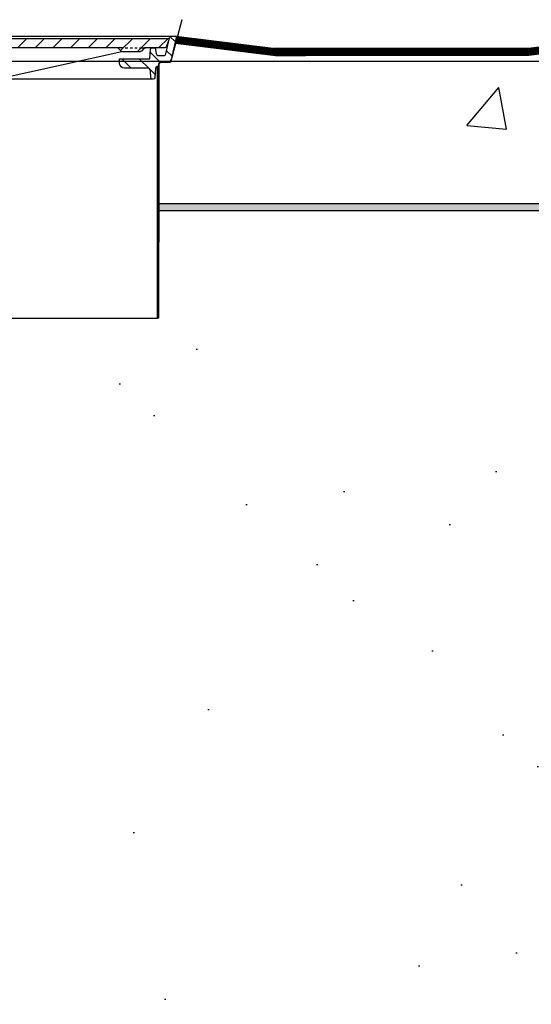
# Model space of a CAD drawing. Extents: x -169 to 2224, y 0 to 2796.
# Tile 261 of 530: x 1574 to 1595, y 946 to 986. Entities that reach past the tile are written whole.
import ezdxf

# ---------------------------------------------------------------- set-up
doc = ezdxf.new("R2010")
doc.units = 0
doc.header["$MEASUREMENT"] = 0
doc.header["$PDSIZE"] = 1
doc.layers.get('DEFPOINTS').update_dxf_attribs({"linetype": 'CONTINUOUS'})
for name, color, linetype in [('CONCRETE-HATCH', 2, 'CONTINUOUS'), ('DIM', 3, 'CONTINUOUS'), ('PEAGRAVEL-HATCH', 3, 'CONTINUOUS'), ('TANK-MANHOLE-18', 2, 'CONTINUOUS'), ('TANK-MANHOLE-COVER-18', 2, 'CONTINUOUS'), ('TANK-MANHOLE-COVER-HATCH-18', 7, 'CONTINUOUS'), ('TANK-MANHOLE-HATCH-18', 7, 'CONTINUOUS'), ('TANK-SLAB', 6, 'CONTINUOUS')]:
    doc.layers.add(name, color=color, linetype=linetype)
doc.layers.add('FREEZE-LINES', color=8, linetype='CONTINUOUS', plot=False)
doc.styles.add('SIMPLEX', font='simplex')
doc.dimstyles.new('DIM64', dxfattribs={"dimscale": 64, "dimtxt": 0.09375, "dimasz": 0.09375, "dimexe": 0.0625, "dimexo": 0.0625, "dimgap": 0.046875, "dimtad": 1, "dimdec": 4, "dimzin": 3, "dimdsep": 46, "dimlunit": 4, "dimtxsty": 'SIMPLEX', "dimcen": 0, "dimclrd": 256, "dimclre": 256, "dimclrt": 256, "dimadec": 0, "dimazin": 0, "dimtfac": 1, "dimtdec": 4, "dimtmove": 0, "dimatfit": 3, "dimfxl": 1, "dimfrac": 2, "dimtolj": 1, "dimtzin": 0, "dimarcsym": 0})

# ---------------------------------------------------------------- blocks, each defined once
blk = doc.blocks.new('*D48')
at = {"layer": 'DEFPOINTS', "color": 0, "transparency": 16777216}
for p in [(1368.547, 978.015), (2031.773, 978.296), (2031.773, 700.523)]:
    blk.add_point(p, dxfattribs=at)
at = {"layer": 'DIM', "lineweight": -2, "transparency": 16777216}
for p, q in [((2031.773, 974.296), (2031.773, 696.523)), ((1368.547, 974.015), (1368.547, 696.523)), ((1374.547, 700.523), (2025.773, 700.523))]:
    blk.add_line(p, q, dxfattribs=at)
at = {"layer": 'DIM', "transparency": 16777216}
for points in [[(1374.547, 701.523), (1374.547, 699.523), (1368.547, 700.523)], [(2025.773, 701.523), (2025.773, 699.523), (2031.773, 700.523)]]:
    blk.add_solid(points, dxfattribs=at)
at = {"layer": 'DIM', "transparency": 16777216, "insert": (1700.16, 708.095), "char_height": 6, "attachment_point": 5, "style": 'SIMPLEX'}
blk.add_mtext('\\A1;55\'-3 1/4" (F.V. TANK SLAB)', dxfattribs=at)

msp = doc.modelspace()

# ---------------------------------------------------------------- hatches: boundary and pattern name
at = {"layer": 'CONCRETE-HATCH'}
h = msp.add_hatch(dxfattribs=at)
h.set_pattern_fill('AR-CONC', color=256, scale=2.67, style=0)
h.set_pattern_definition([(50, (461.6, 981.518), (19.15085, -1.67548), [2.0025, -22.0275]), (355, (461.6, 981.518), (-3.70466, 20.08353), [1.602, -17.622]), (100.4514, (463.196, 981.378), (15.4462, 18.40804), [1.70186, -18.7205]), (46.1842, (461.6, 986.858), (28.49534, -4.41936), [3.00375, -33.04125]), (96.6356, (463.975, 986.49), (24.9555, 26.00895), [2.5528, -28.08074]), (351.1842, (461.6, 986.858), (24.9555, 26.009), [2.403, -26.433]), (21, (464.27, 985.523), (15.93742, -10.74992), [2.0025, -22.0275]), (326, (464.27, 985.523), (6.49652, 19.3615), [1.602, -17.622]), (71.4514, (465.598, 984.627), (22.43394, 8.61156), [1.70186, -18.7205]), (37.5, (461.6003, 981.518), (0.32467, 8.888266), [0, -17.4084, 0, -17.889, 0, -17.68875]), (7.5, (461.6, 981.518), (7.02396, 10.53079), [0, -10.1994, 0, -17.0079, 0, -6.74175]), (327.5, (455.646, 981.518), (14.25306, -0.602215), [0, -6.675, 0, -20.826, 0, -27.6345]), (317.5, (452.976, 981.518), (15.57107, 2.6728), [0, -8.6775, 0, -13.8306, 0, -19.6245])])
h.paths.add_polyline_path([(1599.93893, 983.57659), (1593.78, 984.45283), (1593.78, 985.22637), (1589.83672, 984.73346), (1580.46723, 984.73346), (1580.25931, 983.95668), (1579.87342, 983.95668), (1579.82858, 983.9299), (1579.80208, 983.87998), (1579.80208, 978.29596), (1599.93893, 978.29596), (1599.93893, 979.97135)])
at = {"layer": 'PEAGRAVEL-HATCH'}
h = msp.add_hatch(dxfattribs=at)
h.set_pattern_fill('AR-SAND', color=256, scale=7.5, style=0)
h.set_pattern_definition([(37.5, (-593.363, -9e-12), (-0.47245, 14.45118), [0, -11.4, 0, -12.75, 0, -12.1875]), (7.5, (-593.363, -9e-12), (13.27333, 21.1661), [0, -6.15, 0, -10.275, 0, -3.9375]), (327.5, (-602.588, -9e-12), (23.356064, 0.04244), [0, -3.75, 0, -13.5, 0, -17.625]), (317.5, (-602.588, -9e-12), (22.54595, 6.58257), [0, -1.875, 0, -8.85, 0, -10.125])])
h.paths.add_polyline_path([(1604.59852, 960.79968), (1604.47361, 960.79968), (1604.47361, 961.76127), (1604.39617, 961.9894), (1604.19586, 962.12325), (1600.05892, 963.24221), (1599.9517, 963.55806), (1599.9517, 965.20292), (1599.71749, 965.20292), (1599.71749, 966.80415), (1598.69642, 967.23834), (1598.69642, 978.29596), (1579.80208, 978.29596), (1579.78756, 973.7036), (1572.69774, 973.59894), (1572.69774, 935.26579), (1604.59239, 935.25828)])
h.paths.add_polyline_path([(1604.59216, 934.25828), (1572.69774, 934.26579), (1572.69774, 916.52404), (1572.94774, 916.52404), (1575.19774, 915.52328), (1576.19774, 917.52328), (1581.19774, 917.52328), (1582.19774, 915.52328), (1595.19774, 915.52328), (1596.19774, 917.52328), (1601.19774, 917.52328), (1602.19774, 915.52328), (1604.59216, 916.52328)])
at = {"layer": 'TANK-MANHOLE-COVER-HATCH-18', "linetype": 'Continuous'}
h = msp.add_hatch(dxfattribs=at)
h.set_pattern_fill('LINE', color=256, scale=4, angle=45, style=0)
h.set_pattern_definition([(45, (-1120.19693, -2e-13), (-0.35355339, 0.35355339), [])])
h.paths.add_polyline_path([(1560.68211, 984.92178), (1560.68766, 984.85798), (1560.77957, 984.60612, 0.31505809), (1560.86764, 984.54451), (1561.61974, 984.54451, -0.20068244), (1561.68648, 984.5166), (1561.78602, 984.41569, 0.20068244), (1561.85276, 984.38778), (1562.19257, 984.38778), (1562.53237, 984.38778, 0.20067998), (1562.59911, 984.41569), (1562.69866, 984.5166, -0.20067998), (1562.7654, 984.54451), (1568.48408, 984.54451, -0.38336671), (1568.73266, 984.32108), (1568.82814, 983.42753, 0.38336671), (1568.98351, 983.28788), (1569.01033, 983.28788, 0.38336671), (1569.1657, 983.42753), (1569.26114, 984.32073, -0.38376912), (1569.51012, 984.54451), (1571.37288, 984.54451, -0.38581775), (1571.62344, 984.31895), (1571.71724, 983.42777, 0.38381878), (1571.87264, 983.28788), (1571.9009, 983.28788, 0.38381878), (1572.05629, 983.42777), (1572.15028, 984.32069, -0.38381878), (1572.39891, 984.54451), (1578.11898, 984.54451, -0.20067998), (1578.18572, 984.5166), (1578.28527, 984.41569, 0.20067998), (1578.35201, 984.38778), (1578.69182, 984.38778), (1579.03162, 984.38778, 0.20068244), (1579.09836, 984.41569), (1579.19791, 984.5166, -0.20068244), (1579.26465, 984.54451), (1580.01535, 984.54451, 0.31505687), (1580.10342, 984.60612), (1580.19534, 984.85798), (1580.20089, 984.92178), (1570.44219, 984.92178)])
at = {"layer": 'TANK-MANHOLE-HATCH-18', "linetype": 'Continuous'}
h = msp.add_hatch(dxfattribs=at)
h.set_pattern_fill('LINE', color=256, scale=4, angle=135, style=0)
h.set_pattern_definition([(135, (-1120.19693, -2e-13), (-0.35355339, -0.35355339), [])])
h.paths.add_polyline_path([(1579.67164, 984.36321), (1579.66548, 984.48516, 0.39953151), (1579.60306, 984.54451), (1579.52404, 984.54451, 0.39923087), (1579.46163, 984.48523), (1579.44219, 984.1076), (1578.21607, 984.1076), (1578.22719, 983.90744, 0.39805028), (1578.4144, 983.73034), (1579.34228, 983.73034, -0.39889443), (1579.46711, 983.61191), (1579.48105, 983.3471, 0.46914088), (1579.5581, 983.28962, 0.45806569), (1579.63499, 983.34482), (1579.66965, 983.73304, -0.38836603), (1579.73191, 983.78998), (1579.78478, 983.78998), (1579.7903, 983.88936, -0.40020821), (1579.88465, 983.97861), (1580.16509, 983.97861, 0.34818324), (1580.28685, 984.07537), (1580.50469, 985.01471), (1580.32161, 985.01471, 0.34699278), (1580.23123, 984.94341), (1580.08165, 984.30212, -0.34858266), (1579.99035, 984.22966), (1579.81208, 984.22966, -0.39953151)])
at = {"layer": 'TANK-SLAB'}
msp.add_hatch(color=256, dxfattribs=at).paths.add_polyline_path([(1599.7181, 978.29596), (1579.78756, 978.29596), (1579.78756, 978.01471), (1599.7181, 978.01471)])

# ---------------------------------------------------------------- linework, layer by layer
at = {"layer": 'DEFPOINTS'}
msp.add_lwpolyline([(1580.7184, 985.6718), (1580.25931, 983.95668), (1579.87342, 983.95668), (1579.82858, 983.9299), (1579.80208, 983.87998), (1579.80208, 976.75093)], dxfattribs=at)
msp.add_lwpolyline([(1580.7184, 985.6718), (1580.25931, 983.95668), (1579.87342, 983.95668), (1579.82858, 983.9299), (1579.80208, 983.87998), (1579.80208, 976.75093)], dxfattribs=at)
at = {"layer": 'FREEZE-LINES', "linetype": 'Continuous'}
msp.add_line((1468.41345, 984.01471), (1934.57169, 984.01471), dxfattribs=at)
at = {"layer": 'TANK-MANHOLE-18', "color": 7, "linetype": 'Continuous'}
for p, q in [((1560.57387, 985.01471), (1580.32161, 985.01471)), ((1579.5587, 983.28788), (1573.29046, 983.28788)), ((1572.69774, 973.7036), (1579.73901, 973.7036))]:
    msp.add_line(p, q, dxfattribs=at)
at = {"layer": 'TANK-MANHOLE-18', "color": 5, "linetype": 'Continuous'}
msp.add_line((1579.52402, 984.54451), (1579.6017, 984.54451), dxfattribs=at)
at = {"layer": 'TANK-MANHOLE-18', "linetype": 'Continuous'}
msp.add_lwpolyline([(1579.60306, 984.54451, -0.39953151), (1579.66548, 984.48516), (1579.67164, 984.36321, 0.39953151), (1579.81208, 984.22966), (1579.99035, 984.22966, 0.34858266), (1580.08165, 984.30212), (1580.23099, 984.94238, -0.35017412), (1580.32161, 985.01471), (1580.50469, 985.01471), (1580.28693, 984.0757, -0.3489397), (1580.16509, 983.97861), (1579.88465, 983.97861, 0.39805274), (1579.79034, 983.89006), (1579.78478, 983.78998), (1579.73191, 983.78998, 0.38836603), (1579.66965, 983.73304), (1579.63499, 983.34482, -0.38836603), (1579.57274, 983.28788), (1579.54346, 983.28788, -0.39889443), (1579.48105, 983.3471), (1579.46711, 983.61191, 0.39889443), (1579.34228, 983.73034), (1578.4144, 983.73034, -0.39805028), (1578.22719, 983.90744), (1578.21607, 984.1076), (1579.44219, 984.1076), (1579.46163, 984.48523, -0.39923087), (1579.52404, 984.54451)], format="xyb", close=True, dxfattribs=at)
msp.add_lwpolyline([(1579.73901, 983.75669), (1579.78756, 983.75669), (1579.78756, 973.7036), (1579.73901, 973.7036), (1579.73901, 983.78998)], dxfattribs=at)
at = {"layer": 'TANK-MANHOLE-COVER-18', "linetype": 'Continuous'}
for p, q in [((1578.35754, 984.54451), (1578.11898, 984.54451)), ((1578.45325, 984.54451), (1578.54895, 984.54451)), ((1578.64466, 984.54451), (1578.74036, 984.54451)), ((1578.83468, 984.54451), (1578.93038, 984.54451)), ((1579.02609, 984.54451), (1579.26465, 984.54451))]:
    msp.add_line(p, q, dxfattribs=at)
msp.add_lwpolyline([(1570.44219, 984.92178), (1580.20089, 984.92178), (1580.19534, 984.85798), (1580.10342, 984.60612, -0.31505687), (1580.01535, 984.54451), (1579.26465, 984.54451, 0.20068244), (1579.19791, 984.5166), (1579.09836, 984.41569, -0.20068244), (1579.03162, 984.38778), (1578.69182, 984.38778), (1578.35201, 984.38778, -0.20067998), (1578.28527, 984.41569), (1578.18572, 984.5166, 0.20067998), (1578.11898, 984.54451), (1572.39891, 984.54451, 0.38381878)], format="xyb", dxfattribs=at)
at = {"layer": 'TANK-MANHOLE-COVER-18', "color": 1, "linetype": 'Continuous'}
msp.add_lwpolyline([(1562.56518, 984.39486), (1567.53912, 983.29379, 0.0545173), (1567.59316, 983.28788), (1573.29046, 983.28788, 0.05450917), (1573.34449, 983.29379), (1578.31921, 984.39486)], format="xyb", dxfattribs=at)
at = {"layer": 'TANK-SLAB'}
for p, q in [((1579.78756, 978.29596), (1599.71749, 978.29596)), ((1579.78756, 978.01471), (1599.71749, 978.01471))]:
    msp.add_line(p, q, dxfattribs=at)
at = {"layer": 'TANK-SLAB', "const_width": 0.29}
msp.add_lwpolyline([(1580.49845, 984.87399), (1584.41156, 984.37465), (1594.61576, 984.37461), (1598.60642, 984.87345)], dxfattribs=at)
at = {"layer": 'TANK-SLAB'}
for points in [[(1580.46161, 984.73588), (1584.47527, 984.23417), (1585.6735, 984.23417)], [(1580.49845, 985.01471), (1584.49278, 984.51542), (1585.6735, 984.51542)], [(1598.60642, 985.01417), (1594.61576, 984.51534), (1584.41156, 984.51538)], [(1598.59648, 984.72949), (1594.63327, 984.23409), (1584.42031, 984.23413)]]:
    msp.add_lwpolyline(points, dxfattribs=at)

# ---------------------------------------------------------------- dimensions: what is measured, and where the dimension line sits
at = {"layer": 'DIM'}
dim = msp.add_linear_dim(base=(2031.77254, 700.52328), p1=(1368.54722, 978.01471), p2=(2031.77254, 978.29596), angle=0, text='<> (F.V. TANK SLAB)', dimstyle='DIM64', dxfattribs=at)
dim.commit()
dim.dimension.update_dxf_attribs({"geometry": '*D48', "text_midpoint": (1700.15988, 708.09471)})

doc.saveas('drawing.dxf')
